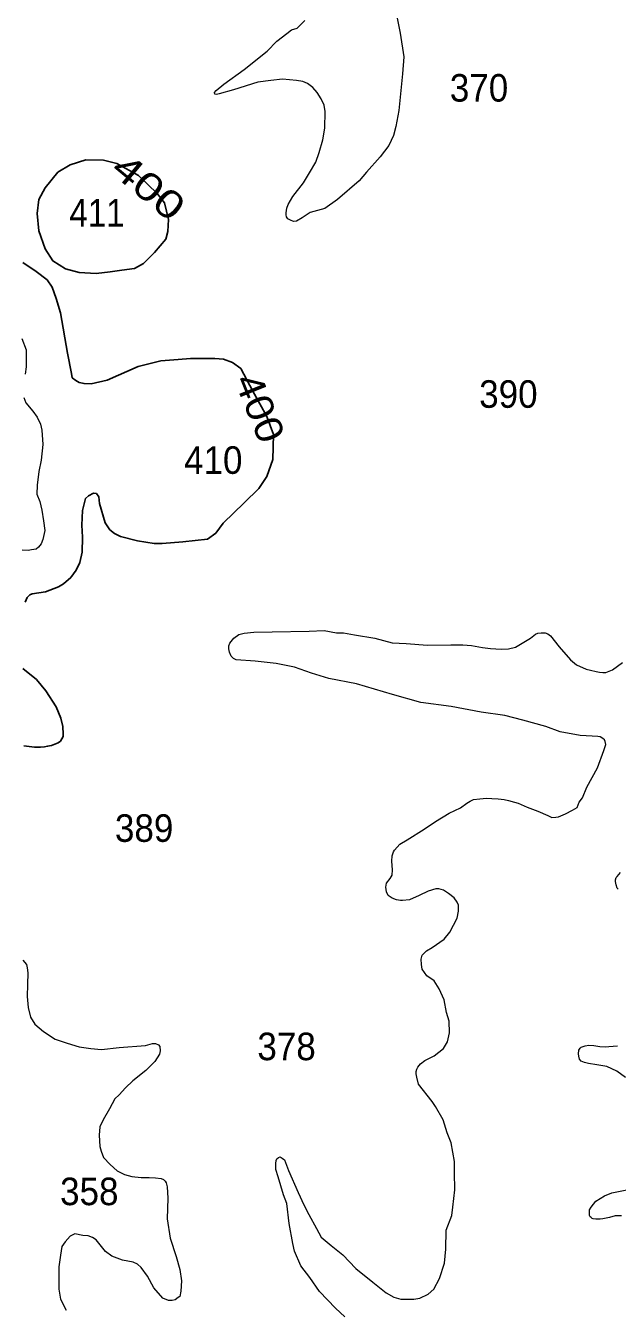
# Model space of a CAD drawing. Extents: x 445.4 to 500, y 8728.7 to 8784.
# Drawn here: x 468.19 to 471.62, y 8759.05 to 8766.51 of the extents above; entities that cross this region are included whole.
import ezdxf
from ezdxf.enums import TextEntityAlignment as Align

# ---------------------------------------------------------------- set-up
doc = ezdxf.new("R2010")
doc.units = 0
doc.header["$LTSCALE"] = 0.064
doc.layers.add('1', color=7, linetype='Continuous', lineweight=25)
doc.layers.add('2', color=7, linetype='Continuous', lineweight=13)
doc.layers.add('21', color=7, linetype='Continuous')
doc.layers.add('61', color=7, linetype='Continuous')

msp = doc.modelspace()

# ---------------------------------------------------------------- linework, layer by layer
at = {"layer": '1'}
msp.add_lwpolyline([(468.993, 8765.4787), (469.0148, 8765.3821), (469.0124, 8765.3121), (469.0003, 8765.2662), (468.935, 8765.1889), (468.8697, 8765.1261), (468.8189, 8765.0971), (468.744, 8765.0875), (468.6763, 8765.0778), (468.5965, 8765.0682), (468.4973, 8765.073), (468.4175, 8765.0947), (468.345, 8765.1406), (468.2991, 8765.2107), (468.2628, 8765.3145), (468.2531, 8765.416), (468.2628, 8765.4981), (468.2991, 8765.5657), (468.374, 8765.6551), (468.4441, 8765.6985), (468.536, 8765.7275), (468.6376, 8765.7251), (468.715, 8765.7058), (468.8407, 8765.6357), (468.9495, 8765.5319)], close=True, dxfattribs=at)
for points in [[(468.1701, 8765.1307), (468.2483, 8765.08), (468.3107, 8765.0308), (468.3397, 8764.9888), (468.3628, 8764.9222), (468.3893, 8764.8401), (468.4299, 8764.6056), (468.4516, 8764.4869), (468.4574, 8764.4623), (468.4777, 8764.4463), (468.498, 8764.4348), (468.5256, 8764.429), (468.5676, 8764.4275), (468.6589, 8764.4492), (468.8387, 8764.5274), (468.972, 8764.5607), (469.072, 8764.5679), (469.1441, 8764.5734), (469.2137, 8764.5734), (469.2847, 8764.5748), (469.3355, 8764.5705), (469.3862, 8764.5516), (469.4355, 8764.5169), (469.5051, 8764.3852), (469.5866, 8764.238), (469.6257, 8764.1329)], [(469.6257, 8764.1329), (469.6204, 8763.9882), (469.5855, 8763.889), (469.5398, 8763.8193), (469.4539, 8763.7362), (469.3331, 8763.6182), (469.2895, 8763.5604), (469.2412, 8763.5255), (469.0989, 8763.5094), (468.9787, 8763.5012), (468.9322, 8763.5002), (468.8365, 8763.5156), (468.7379, 8763.5417), (468.7031, 8763.5591), (468.675, 8763.5803), (468.6489, 8763.6199), (468.6159, 8763.7316), (468.612, 8763.7722), (468.5974, 8763.7909), (468.5805, 8763.7926), (468.5507, 8763.7778), (468.5337, 8763.7608), (468.5166, 8763.6928), (468.5124, 8763.6061), (468.5162, 8763.5367), (468.5143, 8763.4507), (468.5007, 8763.3899), (468.4795, 8763.3464), (468.4485, 8763.303), (468.4056, 8763.2664), (468.3776, 8763.2481), (468.3021, 8763.2191), (468.2238, 8763.2085), (468.2103, 8763.2017), (468.1948, 8763.1872), (468.1842, 8763.1592)], [(468.1695, 8762.7743), (468.249, 8762.7108), (468.3032, 8762.6452), (468.3641, 8762.5515), (468.3914, 8762.4861), (468.402, 8762.4378), (468.4049, 8762.3943), (468.4039, 8762.3808), (468.3972, 8762.3673), (468.3884, 8762.3538), (468.3749, 8762.3441), (468.3372, 8762.3287), (468.314, 8762.3238), (468.2956, 8762.32), (468.2724, 8762.318), (468.2386, 8762.318), (468.1767, 8762.3258)]]:
    msp.add_lwpolyline(points, dxfattribs=at)
at = {"layer": '2'}
for points in [[(470.3423, 8766.5492), (470.3595, 8766.4619), (470.3825, 8766.3261), (470.3748, 8766.2267), (470.3519, 8766.0132), (470.3349, 8765.9208), (470.3212, 8765.8684), (470.2954, 8765.8099), (470.2451, 8765.7441), (470.1645, 8765.656), (470.1227, 8765.6059), (469.9969, 8765.4976), (469.9224, 8765.4452), (469.838, 8765.4209), (469.7924, 8765.3913), (469.7587, 8765.372), (469.7587, 8765.372), (469.7413, 8765.3704), (469.7237, 8765.3765), (469.7085, 8765.3856), (469.7009, 8765.3963), (469.6978, 8765.4077), (469.6978, 8765.4206), (469.7031, 8765.4464), (469.7107, 8765.4684), (469.7366, 8765.5147), (469.7984, 8765.5935), (469.8341, 8765.6512), (469.8706, 8765.7135), (469.8905, 8765.771), (469.911, 8765.8432), (469.924, 8765.9107), (469.9247, 8766.0077), (469.9202, 8766.0441), (469.9027, 8766.0814), (469.8791, 8766.1186), (469.854, 8766.1474), (469.8234, 8766.1715), (469.7945, 8766.1814), (469.758, 8766.1875), (469.6767, 8766.1958), (469.609, 8766.189), (469.5346, 8766.1788), (469.3932, 8766.1333), (469.3088, 8766.1097), (469.2936, 8766.1059), (469.2936, 8766.1059), (469.2936, 8766.1059), (469.2837, 8766.1082), (469.2837, 8766.1082), (469.2822, 8766.1181), (469.2822, 8766.1181), (469.2921, 8766.1295), (469.2921, 8766.1295), (469.3377, 8766.1659), (469.4548, 8766.2517), (469.5889, 8766.3585), (469.6451, 8766.4155), (469.7017, 8766.4616), (469.729, 8766.4821), (469.7617, 8766.4927), (469.8074, 8766.5368)], [(468.1652, 8764.6904), (468.1896, 8764.6251), (468.1888, 8764.5268), (468.1844, 8764.4826)], [(468.1757, 8764.3486), (468.187, 8764.3164), (468.2288, 8764.2677), (468.2525, 8764.234), (468.2726, 8764.1931), (468.2795, 8764.1575), (468.2856, 8764.0748), (468.2761, 8763.9843), (468.2638, 8763.9175), (468.2542, 8763.8392), (468.2516, 8763.787), (468.2682, 8763.7435), (468.2796, 8763.6941), (468.2901, 8763.6324), (468.2971, 8763.5749), (468.2866, 8763.5227), (468.2762, 8763.4984), (468.2605, 8763.4784), (468.2483, 8763.4671), (468.2204, 8763.4627), (468.2004, 8763.4592), (468.1664, 8763.461)], [(471.3607, 8761.9525), (471.387, 8761.9686), (471.3989, 8761.998), (471.4184, 8762.0232), (471.4447, 8762.085), (471.5066, 8762.1972), (471.5422, 8762.298), (471.5536, 8762.3343), (471.5513, 8762.3503), (471.5456, 8762.3606), (471.5376, 8762.3686), (471.5215, 8762.3778), (471.5078, 8762.3801), (471.4745, 8762.3823), (471.4058, 8762.3858), (471.2884, 8762.4078), (471.2058, 8762.4375), (471.0717, 8762.4753), (470.9674, 8762.5028), (470.8303, 8762.5214), (470.6561, 8762.5534), (470.4807, 8762.5775), (470.3159, 8762.6233), (470.1073, 8762.6863), (469.9468, 8762.7172), (469.8448, 8762.747), (469.7474, 8762.7825), (469.6401, 8762.8046), (469.5186, 8762.8172), (469.4085, 8762.8252), (469.3925, 8762.8321), (469.3799, 8762.847), (469.3696, 8762.8699), (469.365, 8762.8894), (469.365, 8762.9054), (469.3719, 8762.9226), (469.3948, 8762.95), (469.4234, 8762.9729), (469.4544, 8762.9798), (469.5105, 8762.9855), (469.6171, 8762.9878), (469.8326, 8762.9924), (469.9193, 8762.995), (469.9915, 8762.9824), (470.0316, 8762.9824), (470.0958, 8762.9709), (470.2127, 8762.9503), (470.3147, 8762.924), (470.3961, 8762.9194), (470.5197, 8762.9099), (470.655, 8762.9121), (470.7249, 8762.9121), (470.7753, 8762.9087), (470.8384, 8762.8961), (470.8842, 8762.8904), (470.9461, 8762.887), (470.9897, 8762.8881), (471.0298, 8762.8984), (471.1169, 8762.9511), (471.1465, 8762.9741), (471.1591, 8762.9798), (471.1797, 8762.9809), (471.2015, 8762.9809), (471.2175, 8762.9752), (471.2336, 8762.9638), (471.2828, 8762.9008), (471.3493, 8762.8252), (471.3849, 8762.7955), (471.4399, 8762.7714), (471.4662, 8762.7645), (471.4972, 8762.7577), (471.5178, 8762.7531), (471.5373, 8762.752), (471.5545, 8762.7508), (471.5923, 8762.7668), (471.6508, 8762.8092)], [(470.1036, 8759.2927), (470.2015, 8759.2117), (470.2794, 8759.1511), (470.323, 8759.1259), (470.3643, 8759.1144), (470.4388, 8759.1144), (470.4743, 8759.1201), (470.5236, 8759.143), (470.5557, 8759.1717), (470.5889, 8759.2346), (470.6182, 8759.3234), (470.6251, 8759.4036), (470.6274, 8759.5146), (470.6595, 8759.5989), (470.6664, 8759.647), (470.6779, 8759.7477), (470.6767, 8759.8485), (470.6756, 8759.9134), (470.6572, 8760.0222), (470.6332, 8760.0794), (470.6103, 8760.155), (470.5651, 8760.2313), (470.5456, 8760.2611), (470.4677, 8760.3618), (470.4562, 8760.4019), (470.4528, 8760.4225), (470.454, 8760.4351), (470.4574, 8760.4488), (470.4631, 8760.4603), (470.4792, 8760.4798), (470.5036, 8760.5001), (470.5575, 8760.5264), (470.6114, 8760.5688), (470.6343, 8760.6077), (470.6469, 8760.6603), (470.6446, 8760.7279), (470.6286, 8760.7771), (470.6149, 8760.8513), (470.5874, 8760.9154), (470.5587, 8760.9612), (470.5152, 8760.9898), (470.4877, 8761.0287), (470.4842, 8761.0573), (470.4831, 8761.0882), (470.4877, 8761.1111), (470.5129, 8761.1352), (470.5461, 8761.1546), (470.616, 8761.2037), (470.6481, 8761.2438), (470.6917, 8761.3251), (470.6985, 8761.3663), (470.6997, 8761.4018), (470.6905, 8761.4189), (470.6745, 8761.443), (470.6401, 8761.4682), (470.6126, 8761.4876), (470.5839, 8761.4956), (470.5679, 8761.4956), (470.522, 8761.4819), (470.4716, 8761.4579), (470.4143, 8761.4327), (470.3743, 8761.4271), (470.3629, 8761.4283), (470.34, 8761.4328), (470.3136, 8761.442), (470.2907, 8761.458), (470.2815, 8761.4775), (470.2769, 8761.5061), (470.2815, 8761.5279), (470.3021, 8761.5553), (470.3136, 8761.576), (470.3163, 8761.6054), (470.3129, 8761.6569), (470.314, 8761.6867), (470.3221, 8761.7096), (470.3278, 8761.7211), (470.3587, 8761.7554), (470.4011, 8761.7806), (470.4997, 8761.8413), (470.5662, 8761.8859), (470.6441, 8761.9351), (470.71, 8761.9658), (470.7478, 8761.9933), (470.7662, 8762.0048), (470.7868, 8762.0139), (470.8235, 8762.0185), (470.8624, 8762.0219), (470.8922, 8762.0196), (470.9301, 8762.0174), (470.9633, 8762.0139), (470.9897, 8762.0082), (471.024, 8761.999), (471.0447, 8761.9933), (471.0985, 8761.9693), (471.1604, 8761.9464), (471.2174, 8761.9205), (471.2415, 8761.9102), (471.2633, 8761.9113), (471.2804, 8761.9136), (471.3194, 8761.9308), (471.3607, 8761.9525)], [(471.625, 8761.4941), (471.6204, 8761.5004), (471.614, 8761.5187), (471.6113, 8761.5378), (471.6113, 8761.5487), (471.614, 8761.5606), (471.6204, 8761.5679), (471.6396, 8761.5897)], [(468.1697, 8761.0819), (468.1914, 8761.0568), (468.196, 8761.0362), (468.1997, 8761.0079), (468.1962, 8760.9404), (468.1951, 8760.8717), (468.2008, 8760.8076), (468.2146, 8760.7503), (468.2398, 8760.7102)], [(468.2398, 8760.7102), (468.2902, 8760.6667), (468.3571, 8760.6224), (468.427, 8760.5995), (468.498, 8760.5777), (468.5657, 8760.5686), (468.6264, 8760.5629), (468.7302, 8760.5754), (468.8827, 8760.5868), (468.9228, 8760.5971), (468.94, 8760.5983), (468.9572, 8760.5902), (468.9652, 8760.5811), (468.9675, 8760.5559), (468.9629, 8760.5353), (468.9354, 8760.4929), (468.885, 8760.4403), (468.809, 8760.3812), (468.7655, 8760.34), (468.7299, 8760.2999), (468.7047, 8760.2759), (468.6738, 8760.2186), (468.636, 8760.1545), (468.6176, 8760.1133), (468.613, 8760.0663), (468.6165, 8759.9991), (468.6245, 8759.9728), (468.6383, 8759.9362), (468.6772, 8759.8961), (468.7174, 8759.8595), (468.7598, 8759.8366), (468.8033, 8759.8263), (468.856, 8759.8205), (468.903, 8759.8205), (468.9409, 8759.8182), (468.9729, 8759.8148), (468.9867, 8759.8091), (468.997, 8759.7988), (469.0016, 8759.7896), (469.0073, 8759.7656), (469.0123, 8759.7006), (469.0077, 8759.5792), (469.0249, 8759.4682), (469.0604, 8759.3617), (469.0812, 8759.2853), (469.0915, 8759.22), (469.088, 8759.1605), (469.0812, 8759.1296), (469.0708, 8759.1227), (469.0548, 8759.1101), (469.0365, 8759.1056), (469.0158, 8759.1056), (468.9837, 8759.1193), (468.931, 8759.1788), (468.8943, 8759.2464), (468.8565, 8759.2968), (468.8359, 8759.3174), (468.8107, 8759.3288), (468.7488, 8759.3403), (468.6872, 8759.3637), (468.6505, 8759.3912), (468.6195, 8759.429), (468.5966, 8759.4576), (468.5737, 8759.4725), (468.5485, 8759.4805), (468.5187, 8759.4839), (468.4717, 8759.4931), (468.4442, 8759.4794), (468.4155, 8759.4462), (468.3972, 8759.4187), (468.388, 8759.3695), (468.3788, 8759.3008), (468.3788, 8759.2358), (468.38, 8759.1717), (468.3891, 8759.1145), (468.4224, 8759.0492)], [(471.6678, 8760.4012), (471.6185, 8760.4368), (471.5597, 8760.4636), (471.5022, 8760.4745), (471.4529, 8760.4818), (471.4301, 8760.4882), (471.4109, 8760.4946), (471.4009, 8760.5064), (471.3973, 8760.5247), (471.3964, 8760.5374), (471.3982, 8760.5584), (471.4055, 8760.5711), (471.4119, 8760.5775), (471.4338, 8760.5848), (471.4557, 8760.5875), (471.4849, 8760.5857), (471.5186, 8760.5812), (471.5496, 8760.5793), (471.5724, 8760.5812), (471.6217, 8760.5839)], [(470.0385, 8759.011), (469.9857, 8759.0625), (469.8918, 8759.1575), (469.8363, 8759.2396), (469.7836, 8759.3072), (469.7469, 8759.393), (469.7378, 8759.4365), (469.7159, 8759.5531), (469.7022, 8759.6699), (469.6839, 8759.7202), (469.6518, 8759.8233), (469.638, 8759.866), (469.638, 8759.9004), (469.6403, 8759.9187), (469.6449, 8759.9279), (469.6449, 8759.9279), (469.6541, 8759.937), (469.6541, 8759.937), (469.6632, 8759.9393), (469.6759, 8759.9324), (469.6896, 8759.9221), (469.7114, 8759.8615), (469.7675, 8759.7332), (469.8008, 8759.6623), (469.8306, 8759.6062), (469.8744, 8759.5239), (469.9019, 8759.4735), (469.9592, 8759.4255), (470.028, 8759.3716), (470.1036, 8759.2927)], [(471.6445, 8759.5979), (471.6081, 8759.597), (471.5756, 8759.5878), (471.5365, 8759.5806), (471.5219, 8759.5778), (471.5146, 8759.5778), (471.4964, 8759.5778), (471.481, 8759.5797), (471.4746, 8759.5824), (471.4691, 8759.5869), (471.4627, 8759.5924), (471.4591, 8759.5988), (471.4591, 8759.6088), (471.4591, 8759.6179), (471.46, 8759.6333), (471.4682, 8759.6488), (471.4964, 8759.6833), (471.5474, 8759.7133), (471.5884, 8759.7315), (471.6752, 8759.7493)]]:
    msp.add_lwpolyline(points, dxfattribs=at)

# ---------------------------------------------------------------- texts
at = {"layer": '21', "width": 0.95}
for s, p in [('370', (470.6486, 8766.0654)), ('390', (470.8191, 8764.2881)), ('410', (469.1059, 8763.9047)), ('389', (468.7046, 8761.7684)), ('378', (469.5314, 8760.501)), ('358', (468.3863, 8759.6594))]:
    msp.add_text(s, height=0.16, dxfattribs=at).set_placement(p)
at = {"layer": '21', "width": 0.9}
msp.add_text('411', height=0.16, dxfattribs=at).set_placement((468.7612, 8765.3405), align=Align.RIGHT)
at = {"layer": '61'}
for rotation, width, p in [(320.17, 1.3, (468.8495, 8765.509)), (292.004, 1.15, (469.4718, 8764.2582))]:
    msp.add_text('400', height=0.16, rotation=rotation, dxfattribs=dict(at, width=width)).set_placement(p, align=Align.CENTER)

doc.saveas('drawing.dxf')
